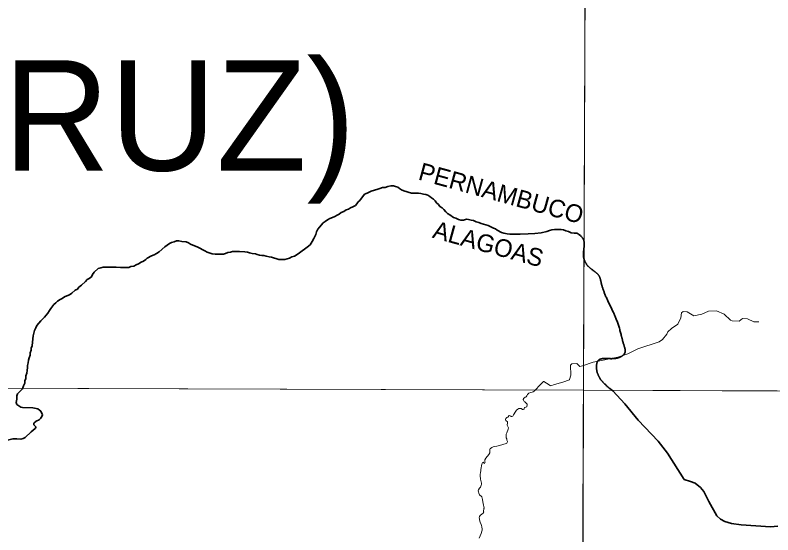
# Model space of a CAD drawing. Extents: x -1643653 to 4543381, y 1624270 to 13878484.
# Drawn here: x 594066 to 597498, y 8920335 to 8922689 of the extents above; entities that cross this region are included whole.
import ezdxf
from ezdxf.enums import TextEntityAlignment as Align

# ---------------------------------------------------------------- set-up
doc = ezdxf.new("R2010")
doc.units = 0
doc.header["$LTSCALE"] = 160
doc.linetypes.add('LONG_DASH_SHORT_DASH', pattern=[9.9, 6, -1.2, 1.5, -1.2])
doc.layers.add('6', color=7, linetype='Continuous', lineweight=13)
doc.layers.add('60', color=7, linetype='Continuous', lineweight=13)

msp = doc.modelspace()

# ---------------------------------------------------------------- linework, layer by layer
at = {"layer": '6'}
for points in [[(585656.3, 8924738.8), (596655.5, 8924715.8), (596639.8, 8920989.8), (585645.8, 8921027.3)], [(607600.8, 8920952.4), (596639.8, 8920989.8), (596608.8, 8909934.4), (607569.8, 8909894.9)]]:
    msp.add_lwpolyline(points, close=True, dxfattribs=at)
for points in [[(596655.5, 8924715.8), (596593.3, 8909930.3), (596531.7, 8896026.7)], [(597434.3, 8921299.7), (597411.5, 8921299.7), (597383.8, 8921313.7), (597360.5, 8921314.5), (597345.6, 8921303.6), (597314.4, 8921304.1), (597306.5, 8921308), (597277.6, 8921334.7), (597243.3, 8921349.7), (597206.9, 8921347.9), (597176.8, 8921335.1), (597140.6, 8921326.9), (597109.4, 8921345.3), (597091.8, 8921347), (597084, 8921340.9), (597080.4, 8921317.9), (597067.7, 8921289.1), (597038.2, 8921270.1), (597022.5, 8921254), (597017.6, 8921243.4), (596998.4, 8921219.3), (596982.5, 8921209.2), (596886.2, 8921177.5), (596841.4, 8921155.3), (596796, 8921139.4), (596684.4, 8921117.9), (596636.5, 8921101.1), (596623.7, 8921097.9), (596609.9, 8921111.7), (596587.7, 8921108.9), (596581.2, 8921103.5)], [(596581.2, 8921103.5), (596583.4, 8921058), (596577.4, 8921038.4), (596576.5, 8921036.9), (596546.9, 8921026.8), (596509.1, 8921016.7), (596491.7, 8921010.3), (596490, 8921010.8), (596472.1, 8921022.3), (596460.7, 8921029.2), (596459.6, 8921029.6), (596457.7, 8921028), (596445.2, 8921015.4), (596419.5, 8920988.9)], [(574684.9, 8921064.7), (596639.8, 8920989.8), (607636.3, 8920937.2), (626625.7, 8920820.5)], [(596419.5, 8920988.9), (596416.1, 8920985.5), (596411.6, 8920983.1), (596407.8, 8920981.7), (596399.5, 8920980), (596392.7, 8920976.5), (596389.8, 8920974.2), (596389.4, 8920973.2), (596388.5, 8920972.8), (596388, 8920971.8), (596387, 8920970.8), (596385.5, 8920968), (596383.2, 8920964.5), (596380.2, 8920960.7), (596376.2, 8920958.1), (596372.5, 8920956.2), (596369.6, 8920953.6), (596368.4, 8920952), (596367.4, 8920948.3), (596368.1, 8920946.1), (596368.2, 8920944.4), (596370, 8920941.5), (596371.9, 8920939.1), (596374.2, 8920937.3), (596377.3, 8920934.5), (596381, 8920931.9), (596384.8, 8920927.5), (596384.8, 8920927.5), (596385.6, 8920924.6), (596383.9, 8920916.4), (596383.6, 8920915.6), (596379.7, 8920913.5), (596373.2, 8920911.8), (596371.3, 8920906.5), (596370.2, 8920904.4), (596367.6, 8920903.1), (596364.1, 8920903.5), (596358.3, 8920907.2), (596357.3, 8920907.5), (596352.8, 8920907.7), (596347.5, 8920907.1), (596342.6, 8920904.7), (596337.1, 8920900), (596333.1, 8920895.9), (596322.9, 8920878.2)], [(596322.9, 8920878.2), (596321.8, 8920875.5), (596320.5, 8920873.2), (596315.8, 8920871.4), (596312.6, 8920871.3), (596310.4, 8920872.7), (596308.4, 8920874.5), (596303, 8920874.9), (596298.1, 8920868.6), (596293.7, 8920866.1), (596288.5, 8920862.6), (596287.3, 8920858.1), (596287.3, 8920855.8), (596289.2, 8920853.1), (596295.7, 8920846.8), (596296.2, 8920845.8), (596296.8, 8920842.9), (596295, 8920832), (596300.2, 8920819.4), (596299.3, 8920813.8), (596292.4, 8920797.3), (596290.7, 8920791.7), (596289.4, 8920786.3), (596290.7, 8920775), (596292.3, 8920769.4), (596293.4, 8920763.9), (596295.3, 8920758.3), (596294.3, 8920752.9), (596293.5, 8920751), (596289.7, 8920748.2), (596275.6, 8920744), (596269.9, 8920743.1), (596264.5, 8920741.9), (596258.8, 8920739.7), (596253.2, 8920738.4), (596247.6, 8920736.7), (596236.5, 8920735.2), (596230.9, 8920733.7), (596225.4, 8920731.3), (596218.8, 8920726.5), (596218.2, 8920725.5), (596216.7, 8920722.2), (596215.8, 8920715.7), (596215.7, 8920710.1), (596215.3, 8920707.1), (596211.6, 8920699.2), (596197.7, 8920682), (596193.8, 8920675.4), (596193.1, 8920667.7), (596194.2, 8920664.1), (596192.8, 8920660.7), (596192.2, 8920658.1), (596192, 8920658), (596185.8, 8920663.5), (596183.3, 8920663.3), (596181.1, 8920659.8), (596179.3, 8920654.3), (596178.1, 8920648.7), (596176.8, 8920637.8), (596175.7, 8920632), (596175.2, 8920626.1), (596173.4, 8920615.3), (596172.7, 8920609.8), (596172.8, 8920603.6), (596174.4, 8920586.9), (596175.3, 8920581.1), (596177.2, 8920575.1), (596177.8, 8920569.5), (596177.6, 8920563.3), (596177.3, 8920560), (596173.2, 8920551.4), (596169.7, 8920546), (596164.5, 8920539), (596163.8, 8920534.7), (596164.4, 8920529.3), (596165.8, 8920523.5), (596169.8, 8920515.6), (596179, 8920508.3), (596179.7, 8920507.3), (596181.2, 8920501.9), (596182.2, 8920495.7), (596184.6, 8920484.3), (596186.5, 8920477.5), (596189.9, 8920455.4)], [(596189.9, 8920455.4), (596189.5, 8920454.3), (596187.2, 8920440.2), (596187.2, 8920439.4), (596188.3, 8920437.7), (596188.3, 8920437.1), (596185.5, 8920433.8), (596181.5, 8920430.2), (596172.4, 8920423), (596169.5, 8920418.8), (596168.2, 8920412.8), (596168.7, 8920407.7), (596169.5, 8920402.7), (596172, 8920392.7), (596176.5, 8920381.4), (596178, 8920376.9), (596179.2, 8920371.6), (596180.6, 8920361.1), (596180.6, 8920356.3), (596179.6, 8920351.4), (596176.7, 8920340.8), (596168, 8920320.1)]]:
    msp.add_lwpolyline(points, dxfattribs=at)
at = {"layer": '6', "linetype": 'LONG_DASH_SHORT_DASH', "lineweight": 35}
for points in [[(595503.7, 8921771.9), (595513.3, 8921776.4), (595523.8, 8921783.5), (595533.3, 8921787.6), (595542.8, 8921794.6), (595554.8, 8921799.7), (595565.9, 8921806.8), (595575.4, 8921810.3), (595584.9, 8921816.9), (595595.4, 8921821), (595607, 8921827), (595613.5, 8921834.6), (595619.5, 8921842.7), (595626.5, 8921849.7), (595635, 8921860.3), (595640.5, 8921868.3), (595647.9, 8921877.9), (595660, 8921882.5), (595669.5, 8921886.5), (595678, 8921891.1), (595709.1, 8921900.8), (595718.1, 8921904.3), (595730.2, 8921907.9), (595742.2, 8921908.9), (595753.8, 8921913), (595767.3, 8921916.1), (595779.9, 8921915.6), (595789.4, 8921912.7), (595799, 8921909.2), (595806.5, 8921903.2), (595816.6, 8921897.7), (595827.1, 8921893.8), (595861.3, 8921882.9), (595871.9, 8921882.9), (595892.5, 8921882), (595904, 8921881.1), (595916.1, 8921878.1), (595925.6, 8921877.1), (595934.7, 8921873.7), (595943.7, 8921867.2), (595952.3, 8921861.7), (595960.3, 8921855.2), (595968.4, 8921847.7), (595974, 8921838.7), (595983.5, 8921831.2), (595990.1, 8921821.7), (596000.2, 8921815.7), (596007.7, 8921809.2), (596016.8, 8921798.7), (596024.9, 8921790.7), (596035.4, 8921784.8), (596052.1, 8921771.8), (596061.6, 8921768.8), (596073.7, 8921763.3), (596085.2, 8921760.4), (596097.3, 8921760.4), (596110.3, 8921764.5), (596119.9, 8921763.6), (596131.4, 8921760.1), (596142.5, 8921759.1), (596153.6, 8921753.2), (596165.6, 8921749.7), (596176.7, 8921745.2), (596186.7, 8921741.8), (596208.8, 8921735.8), (596232, 8921724.4), (596241.6, 8921720.9), (596249.1, 8921714.9), (596268.7, 8921704.5), (596279.8, 8921701), (596294.3, 8921698.1), (596306.9, 8921697.1), (596320, 8921696.7), (596353.6, 8921696.8), (596389.2, 8921699), (596420.4, 8921700.1), (596448.5, 8921702.3), (596474.6, 8921709.4), (596486.1, 8921713.5), (596497.6, 8921717), (596508.2, 8921718.1), (596528.7, 8921718.2), (596538.8, 8921717.7), (596549.8, 8921716.3), (596560.4, 8921712.3), (596572.5, 8921708.8), (596585, 8921703.4), (596598.6, 8921701.4), (596611.6, 8921701.5)], [(594412.5, 8921504.4), (594417, 8921514), (594424.5, 8921525.1), (594441.5, 8921540.7), (594453.5, 8921543.8), (594464, 8921547.8), (594495.2, 8921548), (594509.2, 8921547.5), (594523.3, 8921547.6), (594543.9, 8921545.7), (594569, 8921545.8), (594580.6, 8921546.3), (594590.1, 8921549.9), (594603.7, 8921551.5), (594614.2, 8921558.1), (594625.2, 8921562.1), (594636.2, 8921569.7), (594646.8, 8921574.3), (594657.3, 8921581.8), (594664.3, 8921588.9), (594683.8, 8921599), (594696.4, 8921604.1), (594705.9, 8921609.2), (594718.4, 8921616.8), (594744.4, 8921639), (594765, 8921654.6), (594774, 8921659.2), (594786.5, 8921662.7), (594796.6, 8921666.8), (594808.1, 8921666.8), (594820.7, 8921664.4), (594841.3, 8921661.5), (594851.3, 8921657), (594860.9, 8921651), (594870.5, 8921647.1), (594883, 8921642.6), (594893.1, 8921638.6), (594925.8, 8921621.2), (594936.4, 8921614.7), (594958, 8921608.3), (594972.1, 8921605.8), (594986.1, 8921605.9), (594998.2, 8921606.4), (595010.2, 8921606.5), (595019.3, 8921610.1), (595029.8, 8921613.6), (595040.8, 8921614.7), (595049.9, 8921618.2), (595059.9, 8921618.8), (595070, 8921618.8), (595081.5, 8921618.4), (595106.1, 8921616.5), (595118.7, 8921616), (595128.2, 8921612.6), (595140.3, 8921610.1), (595153.9, 8921608.2), (595162.9, 8921604.7), (595173.5, 8921601.7), (595183, 8921600.8), (595193.1, 8921600.3), (595203.6, 8921596.8), (595217.2, 8921593.9), (595226.7, 8921592.9), (595259.9, 8921582), (595287, 8921582.1), (595309.1, 8921588.3), (595319.1, 8921594.3), (595331.2, 8921597.9), (595343.7, 8921605.5), (595354.2, 8921612.6), (595388.8, 8921638.3), (595402.3, 8921649.4), (595410.8, 8921664.5), (595419.2, 8921676.6), (595423.7, 8921686.2), (595427.2, 8921695.2), (595430.2, 8921707.8), (595437.2, 8921719.8), (595444.2, 8921729.4), (595460.7, 8921748.6), (595469.7, 8921754.1), (595481.2, 8921762.2), (595491.7, 8921767.8), (595503.7, 8921771.9)], [(594099.8, 8920996.9), (594100.5, 8921000.4), (594104, 8921009.5), (594109.4, 8921021.6), (594109.9, 8921032.1), (594113.9, 8921042.7), (594114.8, 8921055.2), (594118.3, 8921067.8), (594119.8, 8921079.9), (594121.7, 8921092.4), (594121.7, 8921102.5), (594125.7, 8921114.5), (594126.1, 8921125.6), (594130.1, 8921136.6), (594133.6, 8921148.2), (594134.5, 8921159.3), (594138, 8921170.8), (594138.5, 8921180.4), (594142.4, 8921191.4), (594146.8, 8921222.6), (594147.8, 8921236.1), (594153.7, 8921261.3), (594160.2, 8921273.3), (594164.2, 8921283.4), (594181.7, 8921304.6), (594199.2, 8921321.7), (594213.7, 8921339.4), (594222.2, 8921350.9), (594228.2, 8921360.5), (594241.7, 8921377.7), (594249.7, 8921386.2), (594257.7, 8921393.3), (594269.2, 8921400.9), (594278.7, 8921405.9), (594289.8, 8921413), (594300.8, 8921417.1), (594311.8, 8921422.1), (594322.3, 8921429.7), (594337.9, 8921443.3), (594348.4, 8921448.4), (594354.9, 8921457.5), (594365.9, 8921466.1), (594384.9, 8921482.7), (594392.4, 8921491.3), (594401.5, 8921496.3), (594412.5, 8921504.4)], [(594176.2, 8920899.4), (594168.7, 8920905.5), (594145.6, 8920910), (594098.9, 8920911.9), (594091.7, 8920913.9), (594073.9, 8920925.8), (594070.1, 8920934.3), (594074.3, 8920949.1), (594073.3, 8920964.4), (594077, 8920974.4), (594099.8, 8920996.9)], [(596772.7, 8920987.6), (596827.2, 8920927.7), (596887.6, 8920854.4), (596978.3, 8920759.7), (597020.1, 8920705.3), (597096.6, 8920585), (597125.2, 8920577.1), (597146.5, 8920568.5), (597170.2, 8920550.2), (597184.9, 8920530.7), (597208.4, 8920486.7), (597244.6, 8920421.2), (597260.6, 8920405.6), (597280.5, 8920395.7), (597310.8, 8920386.4), (597353.9, 8920380.3), (597487.5, 8920372), (597521, 8920374.3)], [(594030.9, 8920764), (594054.9, 8920770.3), (594073.9, 8920770.6), (594092, 8920768.1), (594103, 8920771.6), (594111.8, 8920776.3), (594138.2, 8920802.2), (594156.9, 8920817.3), (594159.3, 8920821.2), (594159, 8920825), (594150, 8920833.8), (594150.8, 8920840.9), (594161, 8920850.4), (594174.3, 8920856.6), (594180.7, 8920861.6), (594187.3, 8920871.1), (594189.3, 8920877.9), (594182.3, 8920894.6), (594176.2, 8920899.4)]]:
    msp.add_lwpolyline(points, dxfattribs=at)
msp.add_spline([(596611.2, 8921701.9), (596639.9, 8921673.2), (596639.9, 8921601.6), (596665.6, 8921547.2), (596711.4, 8921507.1), (596720, 8921478.5), (596734.3, 8921432.6), (596788.7, 8921312.3), (596811.6, 8921237.9), (596823.1, 8921194.9), (596828.8, 8921163.4), (596788.7, 8921134.8), (596705.7, 8921123.3), (596700, 8921083.2), (596772.7, 8920987.6)], degree=3, dxfattribs=at)
at = {"layer": '60', "lineweight": 25}
msp.add_spline([(814781, 9009175.5), (814787.2, 9009173.4), (814796.9, 9009173.4), (814799.4, 9009172.4), (814805.1, 9009174.5), (814805.6, 9009176.5), (814811.7, 9009179.5), (814811.7, 9009179.5), (814801.5, 9009181), (814790.7, 9009181.5), (814784.1, 9009183.1), (814777.4, 9009185.1), (814778.4, 9009175.5)], degree=3, dxfattribs=at)

# ---------------------------------------------------------------- texts
at = {"layer": '6'}
msp.add_text('(POÇO DA CRUZ)', height=500, dxfattribs=at).set_placement((590036.9, 8921984.9))
for s, p in [('PERNAMBUCO', (596257.1, 8921844)), ('ALAGOAS', (596198.5, 8921614.1))]:
    msp.add_text(s, height=80, rotation=344.671, dxfattribs=at).set_placement(p, align=Align.CENTER)

doc.saveas('drawing.dxf')
